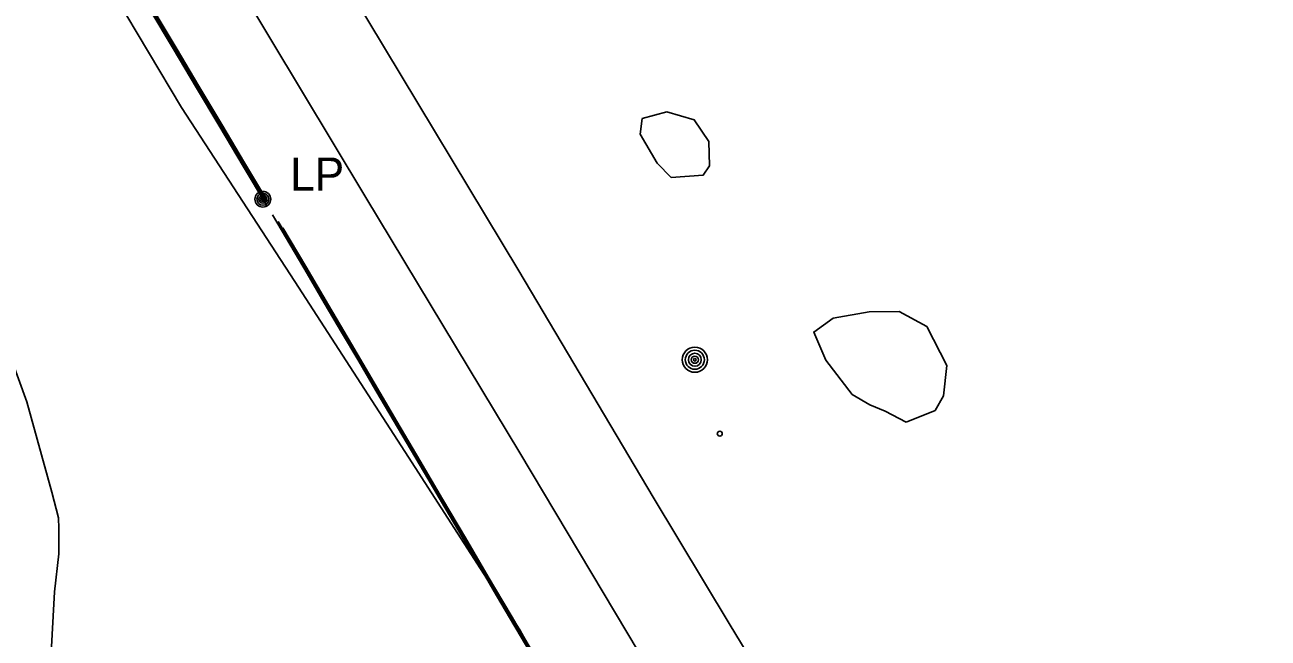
# Model space of a CAD drawing. Extents: x 368532 to 392481, y 10654822 to 10676899.
# Drawn here: x 378313.7 to 378501.7, y 10661891 to 10661983.6 of the extents above; entities that cross this region are included whole.
import ezdxf

# ---------------------------------------------------------------- set-up
doc = ezdxf.new("R2010")
doc.units = 0
for name, color, linetype in [('p_Catenary', 7, 'Continuous'), ('p_railroad rr control', 7, 'Continuous'), ('p_road dirt road', 7, 'Continuous'), ('p_structure unidentified', 7, 'Continuous'), ('p_utility general pole', 7, 'Continuous'), ('p_veg woods', 7, 'Continuous')]:
    doc.layers.add(name, color=color, linetype=linetype)

msp = doc.modelspace()

# ---------------------------------------------------------------- linework, layer by layer
at = {"layer": 'p_Catenary'}
for points in [[(378349.63, 10661957.67), (378346.16, 10661963.48), (378342.69, 10661969.29), (378339.21, 10661975.1), (378335.74, 10661980.91), (378332.27, 10661986.73)], [(378332.38, 10661986.78), (378335.89, 10661980.9), (378339.4, 10661975.02), (378342.91, 10661969.14), (378346.42, 10661963.26), (378349.93, 10661957.38)], [(378332.62, 10661985.96), (378336.16, 10661980.04), (378339.69, 10661974.12), (378343.22, 10661968.2), (378346.76, 10661962.28), (378350.29, 10661956.36)], [(378350.26, 10661957.01), (378346.79, 10661962.82), (378343.32, 10661968.64), (378339.85, 10661974.46), (378336.38, 10661980.28), (378332.91, 10661986.1)], [(378333.16, 10661985.96), (378336.61, 10661980.17), (378340.06, 10661974.37), (378343.52, 10661968.58), (378346.97, 10661962.78), (378350.42, 10661956.99)], [(378390.28, 10661888.58), (378387.67, 10661893), (378385.07, 10661897.42), (378382.46, 10661901.85), (378379.86, 10661906.27), (378377.25, 10661910.69), (378374.65, 10661915.11), (378372.04, 10661919.53), (378369.44, 10661923.96), (378366.83, 10661928.38), (378364.23, 10661932.8), (378361.62, 10661937.22), (378359.02, 10661941.64), (378356.41, 10661946.07), (378353.81, 10661950.49), (378351.2, 10661954.91)], [(378390.61, 10661888.06), (378388, 10661892.49), (378385.4, 10661896.91), (378382.79, 10661901.34), (378380.18, 10661905.76), (378377.57, 10661910.19), (378374.97, 10661914.62), (378372.36, 10661919.04), (378369.75, 10661923.47), (378367.15, 10661927.89), (378364.54, 10661932.32), (378361.93, 10661936.74), (378359.32, 10661941.17), (378356.72, 10661945.59), (378354.11, 10661950.02), (378351.5, 10661954.44)], [(378352.05, 10661953.75), (378355.53, 10661947.86), (378359, 10661941.96), (378362.47, 10661936.07), (378365.94, 10661930.17), (378369.42, 10661924.28), (378372.89, 10661918.38), (378376.36, 10661912.49), (378379.83, 10661906.59), (378383.3, 10661900.7), (378386.78, 10661894.8), (378390.25, 10661888.9)], [(378352.06, 10661953.91), (378354.71, 10661949.41), (378357.35, 10661944.92), (378360, 10661940.43), (378362.64, 10661935.93), (378365.29, 10661931.44), (378367.93, 10661926.95), (378370.58, 10661922.45), (378373.23, 10661917.96), (378375.87, 10661913.47), (378378.52, 10661908.97), (378381.16, 10661904.48), (378383.81, 10661899.99), (378386.45, 10661895.49), (378389.1, 10661891), (378391.75, 10661886.51)], [(378352.77, 10661952.96), (378356.22, 10661947.11), (378359.67, 10661941.25), (378363.12, 10661935.39), (378366.56, 10661929.53), (378370.01, 10661923.68), (378373.46, 10661917.82), (378376.91, 10661911.96), (378380.35, 10661906.1), (378383.8, 10661900.24), (378387.25, 10661894.39), (378390.69, 10661888.53)]]:
    msp.add_lwpolyline(points, dxfattribs=at)
at = {"layer": 'p_railroad rr control'}
for points in [[(378234.3, 10662208.89), (378247.74, 10662184.46), (378264.32, 10662155.41), (378281.24, 10662126.41), (378298.79, 10662096.16), (378314.77, 10662069.37), (378332.41, 10662039.7), (378348.56, 10662012.84), (378365.59, 10661984.32), (378388.41, 10661946.48), (378408.73, 10661912.27), (378420.22, 10661893.2)], [(378408.32, 10661885.9), (378388.6, 10661918.95), (378365.3, 10661957.56), (378341.23, 10661997.62), (378320.45, 10662032.16), (378297.49, 10662070.36), (378274.27, 10662109.85), (378253.32, 10662145.77), (378227.38, 10662191.47), (378221.94, 10662201.36)], [(378612.65, 10661573.76), (378596.97, 10661599.85), (378574.71, 10661636.86), (378551.55, 10661675.32), (378527.91, 10661714.24), (378504.96, 10661752.54), (378482.42, 10661789.94), (378463.18, 10661821.93), (378438.11, 10661863.74), (378420.22, 10661893.2)]]:
    msp.add_lwpolyline(points, dxfattribs=at)
at = {"layer": 'p_road dirt road'}
for p, q in [((378321.49, 10661997.87), (378337.41, 10661971.14)), ((378337.41, 10661971.14), (378354.55, 10661944.85)), ((378354.55, 10661944.85), (378371.77, 10661918.31)), ((378314.04, 10661926.69), (378310.25, 10661937.08)), ((378317.82, 10661913), (378314.04, 10661926.69)), ((378371.77, 10661918.31), (378388.6, 10661892.2)), ((378318.83, 10661909.12), (378317.82, 10661913)), ((378318.88, 10661907.53), (378318.83, 10661909.12)), ((378318.87, 10661905.7), (378318.88, 10661907.53)), ((378318.86, 10661903.72), (378318.87, 10661905.7)), ((378318.24, 10661897.99), (378318.86, 10661903.72)), ((378317.69, 10661887.86), (378318.24, 10661897.99)), ((378388.6, 10661892.2), (378396.83, 10661877.1))]:
    msp.add_line(p, q, dxfattribs=at)
at = {"layer": 'p_structure unidentified'}
msp.add_circle((378418.81, 10661921.86), 0.375, dxfattribs=at)
at = {"layer": 'p_utility general pole'}
for centre, radius in [((378349.73, 10661957.28), 1.19), ((378349.73, 10661957.28), 0.901), ((378349.73, 10661957.28), 0.608), ((378349.73, 10661957.28), 0.337), ((378349.73, 10661957.28), 0.12), ((378415.04, 10661933.03), 1.9), ((378415.04, 10661933.03), 1.44), ((378415.04, 10661933.03), 0.973), ((378415.04, 10661933.03), 0.539), ((378415.04, 10661933.03), 0.192)]:
    msp.add_circle(centre, radius, dxfattribs=at)
at = {"layer": 'p_veg woods'}
for points in [[(378411.48, 10661960.55), (378409.36, 10661962.74), (378406.75, 10661967.13), (378407.09, 10661969.47), (378410.81, 10661970.5), (378414.96, 10661969.29), (378417.15, 10661966), (378417.26, 10661962.33), (378416.3, 10661960.93)], [(378447.01, 10661923.62), (378443.82, 10661925.24), (378441.5, 10661926.24), (378438.85, 10661927.79), (378434.82, 10661932.98), (378433.02, 10661937.22), (378435.96, 10661939.33), (378441.4, 10661940.27), (378445.92, 10661940.33), (378450.13, 10661938.05), (378453.15, 10661932.17), (378452.65, 10661927.56), (378451.35, 10661925.38)]]:
    msp.add_lwpolyline(points, close=True, dxfattribs=at)

# ---------------------------------------------------------------- texts
at = {"layer": 'p_utility general pole'}
msp.add_text('LP', height=5, dxfattribs=at).set_placement((378353.85, 10661958.58))

doc.saveas('drawing.dxf')
